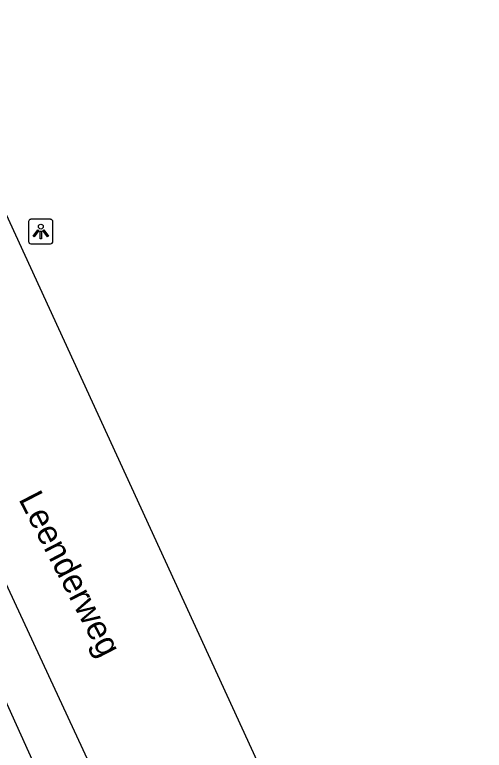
# Model space of a CAD drawing. Extents: x 161845 to 162341, y 381620 to 382158.
# Drawn here: x 162305.98 to 162325.15, y 381723.24 to 381753.31 of the extents above; entities that cross this region are included whole.
import ezdxf

# ---------------------------------------------------------------- set-up
doc = ezdxf.new("R2010")
doc.units = 0
for name, color, linetype in [('IMGEO_Lichtpunt', 7, 'Continuous'), ('IMGEO_Openbare_ruimte_label', 7, 'Continuous'), ('IMGEO_Rijbaan_lokaal_gesloten', 7, 'Continuous'), ('IMGEO_Voetpad_open', 7, 'Continuous')]:
    doc.layers.add(name, color=color, linetype=linetype)

msp = doc.modelspace()

# ---------------------------------------------------------------- linework, layer by layer
at = {"layer": 'IMGEO_Lichtpunt'}
for p, q in [((162306.548, 381744.85), (162306.548, 381744.043)), ((162306.548, 381744.85), (162306.548, 381744.043)), ((162307.45, 381744.945), (162306.642, 381744.945)), ((162307.45, 381744.945), (162306.642, 381744.945)), ((162307.544, 381744.043), (162307.544, 381744.85)), ((162307.544, 381744.043), (162307.544, 381744.85)), ((162306.642, 381743.949), (162307.45, 381743.949)), ((162306.642, 381743.949), (162307.45, 381743.949))]:
    msp.add_line(p, q, dxfattribs=at)
for points in [[(162306.922, 381744.514), (162306.961, 381744.486), (162306.773, 381744.224), (162306.735, 381744.251), (162306.922, 381744.514)], [(162307.024, 381744.466), (162307.071, 381744.466), (162307.071, 381744.144), (162307.024, 381744.144), (162307.024, 381744.466)], [(162307.134, 381744.486), (162307.172, 381744.513), (162307.359, 381744.251), (162307.32, 381744.223), (162307.134, 381744.486)]]:
    msp.add_lwpolyline(points, dxfattribs=at)
msp.add_circle((162307.047, 381744.648), 0.0994, dxfattribs=at)
for centre, start, end in [((162306.642, 381744.85), 90, 180), ((162306.642, 381744.85), 90, 180), ((162307.45, 381744.85), 0, 90), ((162307.45, 381744.85), 0, 90), ((162306.642, 381744.043), 180, 270), ((162306.642, 381744.043), 180, 270), ((162307.45, 381744.043), 270, 0), ((162307.45, 381744.043), 270, 360)]:
    msp.add_arc(centre, 0.0946, start, end, dxfattribs=at)
at = {"layer": 'IMGEO_Rijbaan_lokaal_gesloten'}
for points in [[(162301.871, 381753.308), (162324.878, 381703.181), (162325.155, 381702.899)], [(162295.695, 381751.431), (162310.161, 381720.255)]]:
    msp.add_lwpolyline(points, dxfattribs=at)
at = {"layer": 'IMGEO_Voetpad_open'}
msp.add_lwpolyline([(162303.648, 381729.58), (162306.86, 381722.485)], dxfattribs=at)

# ---------------------------------------------------------------- texts
at = {"layer": 'IMGEO_Openbare_ruimte_label'}
msp.add_text('Leenderweg', height=1, rotation=297.3341, dxfattribs=at).set_placement((162306.124, 381733.51))

doc.saveas('drawing.dxf')
